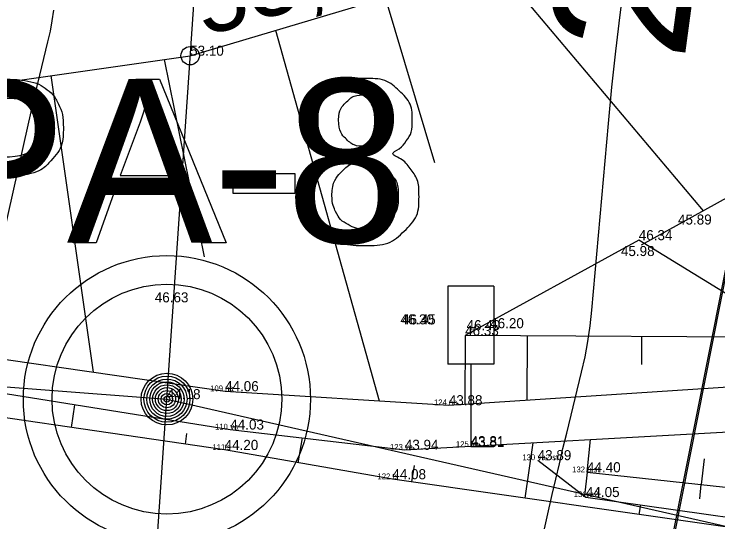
# Model space of a CAD drawing. Extents: x 700746 to 706058, y 6570320 to 6580460.
# Drawn here: x 703011.06 to 703035.57, y 6577398.77 to 6577416.46 of the extents above; entities that cross this region are included whole.
import ezdxf

# ---------------------------------------------------------------- set-up
doc = ezdxf.new("R2010")
doc.units = 0
for name, color, linetype in [('GEOLPUNKT', 7, 'Continuous'), ('KORGUS-EH2000', 7, 'Continuous'), ('Lamami horisontaal_EH2000', 7, 'Continuous'), ('LIIKLUS', 7, 'Continuous'), ('Lõige', 7, 'Continuous'), ('MOOTKORG-EH2000', 7, 'Continuous'), ('MOOTKORG_MUU', 7, 'Continuous'), ('MOOTNR', 7, 'Continuous'), ('Plokid', 7, 'Continuous'), ('RELJEEF', 7, 'Continuous'), ('TEE', 7, 'Continuous'), ('vahekiht', 7, 'Continuous'), ('VWX2_MV_PLOKK', 7, 'Continuous')]:
    doc.layers.add(name, color=color, linetype=linetype)

msp = doc.modelspace()

# ---------------------------------------------------------------- linework, layer by layer
at = {"layer": 'GEOLPUNKT'}
msp.add_line((703016.385, 6577403.046), (703016.385, 6577403.046), dxfattribs=at)
for points in [[(703013.116, 6577408.493), (703015.307, 6577414.193), (703016.123, 6577414.193), (703018.451, 6577408.493), (703017.592, 6577408.493), (703016.932, 6577410.217), (703014.541, 6577410.217), (703013.916, 6577408.493), (703013.116, 6577408.493)], [(703015.389, 6577412.504), (703014.759, 6577410.83)], [(703014.759, 6577410.83), (703016.695, 6577410.83), (703016.097, 6577412.413)], [(703018.687, 6577410.204), (703018.687, 6577410.908), (703020.842, 6577410.908), (703020.842, 6577410.204), (703018.687, 6577410.204)]]:
    msp.add_lwpolyline(points, dxfattribs=at)
for radius in [5, 4, 0.9, 0.801, 0.7, 0.6, 0.5, 0.4, 0.3, 0.2, 0.1]:
    msp.add_circle((703016.385, 6577403.046), radius, dxfattribs=at)
for points in [[(703010.576, 6577414.193), (703011.144, 6577414.193), (703011.444, 6577414.138), (703011.864, 6577414.068), (703012.148, 6577413.872), (703012.432, 6577413.675), (703012.605, 6577413.321), (703012.778, 6577412.967), (703012.778, 6577412.543), (703012.778, 6577411.816), (703012.315, 6577411.312), (703011.853, 6577410.808), (703010.643, 6577410.808)], [(703022.501, 6577411.586), (703022.063, 6577411.745), (703021.852, 6577412.04), (703021.641, 6577412.335), (703021.641, 6577412.747), (703021.641, 6577413.368), (703022.087, 6577413.791), (703022.534, 6577414.214), (703023.276, 6577414.214), (703024.021, 6577414.214), (703024.475, 6577413.782), (703024.93, 6577413.349), (703024.93, 6577412.728), (703024.93, 6577412.332), (703024.721, 6577412.038), (703024.513, 6577411.745), (703024.089, 6577411.586), (703024.615, 6577411.415), (703024.89, 6577411.034), (703025.164, 6577410.653), (703025.164, 6577410.124), (703025.164, 6577409.393), (703024.648, 6577408.895), (703024.131, 6577408.397), (703023.288, 6577408.397), (703022.444, 6577408.397), (703021.927, 6577408.897), (703021.411, 6577409.397), (703021.411, 6577410.143), (703021.411, 6577410.7), (703021.694, 6577411.075), (703021.977, 6577411.45), (703022.501, 6577411.586)], [(703022.362, 6577412.771), (703022.362, 6577412.368), (703022.62, 6577412.112), (703022.878, 6577411.855), (703023.293, 6577411.855), (703023.697, 6577411.855), (703023.953, 6577412.11), (703024.209, 6577412.364), (703024.209, 6577412.733), (703024.209, 6577413.117), (703023.945, 6577413.379), (703023.682, 6577413.641), (703023.285, 6577413.641), (703022.885, 6577413.641), (703022.624, 6577413.385), (703022.362, 6577413.129), (703022.362, 6577412.771)], [(703010.655, 6577411.482), (703011.386, 6577411.482), (703011.693, 6577411.754), (703012, 6577412.026), (703012, 6577412.52), (703012, 6577412.878), (703011.82, 6577413.132), (703011.639, 6577413.387), (703011.343, 6577413.469), (703011.153, 6577413.519), (703010.639, 6577413.519)], [(703016.097, 6577412.413), (703015.829, 6577413.134), (703015.695, 6577413.593), (703015.583, 6577413.046), (703015.389, 6577412.504)], [(703022.132, 6577410.138), (703022.132, 6577409.838), (703022.272, 6577409.558), (703022.412, 6577409.278), (703022.692, 6577409.124), (703022.972, 6577408.971), (703023.293, 6577408.971), (703023.795, 6577408.971), (703024.119, 6577409.294), (703024.443, 6577409.617), (703024.443, 6577410.115), (703024.443, 6577410.62), (703024.109, 6577410.951), (703023.776, 6577411.282), (703023.27, 6577411.282), (703022.776, 6577411.282), (703022.454, 6577410.955), (703022.132, 6577410.628), (703022.132, 6577410.138)]]:
    msp.add_open_spline(points, degree=3, dxfattribs=at)
at = {"layer": 'KORGUS-EH2000'}
msp.add_circle((703017.194, 6577415.006), 0.32, dxfattribs=at)
at = {"layer": 'Lamami horisontaal_EH2000'}
for points in [[(703022.283, 6577366.122), (703029.807, 6577399.721), (703029.928, 6577400.256), (703030.052, 6577400.79), (703030.178, 6577401.323), (703030.307, 6577401.856), (703030.828, 6577403.986), (703030.948, 6577404.52), (703031.047, 6577405.058), (703031.126, 6577405.599), (703031.184, 6577406.143), (703031.759, 6577412.642), (703031.879, 6577413.906), (703032.014, 6577415.169), (703032.165, 6577416.43), (703032.331, 6577417.689)], [(703012.436, 6577416.593), (703012.382, 6577416.224), (703012.314, 6577415.858), (703012.232, 6577415.494), (703011.877, 6577414.042), (703011.79, 6577413.679), (703011.704, 6577413.316), (703011.619, 6577412.952), (703011.537, 6577412.587), (703007.356, 6577393.916), (703006.456, 6577390.769), (703005.205, 6577387.796), (703003.603, 6577384.996), (703001.65, 6577382.37), (702976.568, 6577352.446)]]:
    msp.add_lwpolyline(points, dxfattribs=at)
at = {"layer": 'LIIKLUS'}
for p, q in [((703026.166, 6577406.982), (703026.166, 6577404.262)), ((703027.766, 6577406.982), (703026.166, 6577406.982)), ((703027.766, 6577406.982), (703027.766, 6577404.262)), ((703027.766, 6577404.262), (703026.166, 6577404.262)), ((703026.966, 6577404.262), (703026.966, 6577401.382)), ((703027.766, 6577401.382), (703026.966, 6577401.382))]:
    msp.add_line(p, q, dxfattribs=at)
at = {"layer": 'Lõige'}
for points in [[(702979.088, 6577176.729), (702985.255, 6577208.936), (702991.177, 6577252.569), (703011.296, 6577328.533), (703016.385, 6577403.046), (703020.997, 6577470.575)], [(702827.903, 6577444.245), (702862.38, 6577440.12), (702933.752, 6577409.378), (703016.385, 6577403.046), (703082.772, 6577387.952), (703210.312, 6577440.12), (703229.197, 6577449.305)]]:
    msp.add_lwpolyline(points, dxfattribs=at)
at = {"layer": 'Plokid'}
msp.add_lwpolyline([(703003.9, 6577246.25), (703043.339, 6577445.098)], dxfattribs=at)
at = {"layer": 'RELJEEF'}
for p, q in [((703027.829, 6577418.175), (703035.055, 6577409.606)), ((703025.71, 6577411.279), (703023.995, 6577417.033)), ((703020.162, 6577415.891), (703023.775, 6577402.986)), ((703017.689, 6577408.004), (703016.3, 6577414.878)), ((703012.341, 6577414.311), (703013.82, 6577403.988)), ((703026.771, 6577405.259), (703026.758, 6577402.87)), ((703028.928, 6577405.247), (703028.916, 6577403.011)), ((703032.923, 6577404.249), (703032.928, 6577405.225)), ((703013.057, 6577402.058), (703013.173, 6577402.853)), ((703017.072, 6577401.85), (703017.015, 6577401.479)), ((703020.961, 6577400.829), (703021.106, 6577401.695)), ((703031.016, 6577400.499), (703031.139, 6577401.639)), ((703028.865, 6577399.595), (703029.142, 6577401.529)), ((703035.09, 6577400.966), (703034.993, 6577400.069)), ((703024.994, 6577400.733), (703024.905, 6577400.162)), ((703031.016, 6577400.499), (703030.927, 6577399.675)), ((703034.939, 6577399.575), (703034.993, 6577400.069)), ((703032.873, 6577399.367), (703032.824, 6577399.027))]:
    msp.add_line(p, q, dxfattribs=at)
for points in [[(702977.153, 6577409.403), (702984.899, 6577411.034), (702999.728, 6577412.504), (703017.194, 6577415.006), (703028.007, 6577418.228), (703030.64, 6577424.068), (703031.216, 6577425.353)], [(703032.907, 6577408.421), (703037.765, 6577411.102), (703040.668, 6577412.287), (703054.691, 6577412.073), (703060.912, 6577414.062), (703084.018, 6577410.287), (703098.028, 6577403.48), (703100.237, 6577388.654)], [(702937.707, 6577412.01), (702941.96, 6577413.549), (702953.296, 6577413.251), (702964.816, 6577411.894), (702980.059, 6577408.98), (702990.912, 6577407.965), (703006.037, 6577405.117), (703018.41, 6577403.322), (703026.203, 6577402.834), (703036.995, 6577403.54), (703045.22, 6577401.795), (703059.88, 6577400.24), (703065.141, 6577399.485), (703068.887, 6577399.565), (703070.695, 6577396.732)], [(702941.42, 6577410.979), (702953.447, 6577412.511), (702964.949, 6577410.711), (702979.963, 6577407.963), (702991.071, 6577406.266), (703006.265, 6577403.957), (703018.593, 6577401.987), (703024.671, 6577401.281), (703036.778, 6577401.952), (703044.974, 6577401.194), (703051.533, 6577400.105)], [(703093.711, 6577390.508), (703084.839, 6577398.464), (703077.208, 6577404.841), (703074.15, 6577405.882), (703069.505, 6577405.003), (703065.683, 6577402.388), (703057.567, 6577402.61), (703052.524, 6577404.378), (703038.351, 6577405.195), (703032.818, 6577408.582), (703026.771, 6577405.259)], [(703097.029, 6577386.67), (703093.711, 6577390.508), (703079.719, 6577397.649), (703077.804, 6577397.742), (703067.653, 6577400.673), (703054.666, 6577402.559), (703052.524, 6577404.378), (703038.351, 6577405.195), (703026.771, 6577405.259)], [(703029.297, 6577400.92), (703030.978, 6577399.636), (703043.467, 6577397.865), (703055.983, 6577395.952), (703061.547, 6577394.913), (703068.485, 6577393.4), (703073.005, 6577391.728), (703077.601, 6577389.691), (703081.651, 6577388.869), (703083.558, 6577387.687), (703088.423, 6577383.69), (703091.736, 6577382.027), (703092.593, 6577383.082), (703092.445, 6577387.24)], [(703031.016, 6577400.499), (703044.083, 6577399.086), (703051.091, 6577398.122), (703058.083, 6577397.364), (703063.698, 6577396.344), (703067.846, 6577394.903), (703070.102, 6577394.422), (703077.016, 6577392.667), (703082.901, 6577390.634), (703085.63, 6577388.431), (703090.134, 6577385.416), (703091.268, 6577383.997)]]:
    msp.add_lwpolyline(points, dxfattribs=at)
at = {"layer": 'TEE'}
msp.add_lwpolyline([(703066.989, 6577392.569), (703060.3, 6577394.234), (703043.424, 6577397.545), (703036.237, 6577398.538), (703024.237, 6577400.258), (703018.395, 6577401.277), (703005.998, 6577403.09), (702990.891, 6577405.529), (702979.71, 6577407.326), (702964.872, 6577409.776), (702953.234, 6577410.733), (702941.749, 6577409.8), (702934.562, 6577407.088), (702922.267, 6577402.959), (702904.842, 6577397.125), (702895.151, 6577393.739), (702886.815, 6577391.052), (702876.831, 6577388.099), (702854.295, 6577385.64)], dxfattribs=at)
at = {"layer": 'vahekiht'}
msp.add_open_spline([(702979.832, 6577405.847), (702968.107, 6577383.619), (702956.937, 6577340.299), (703007.686, 6577297.989), (703005.438, 6577248.778), (703018.696, 6577224.523), (703025.875, 6577210.26), (703039.06, 6577207.602), (703055.215, 6577200.514), (703065.918, 6577180.529), (703097.43, 6577186.962), (703125.436, 6577225.369), (703148.077, 6577281.443), (703138.931, 6577341.457), (703139.445, 6577382.673), (703130.544, 6577416.204), (703100.319, 6577426.617), (703061.125, 6577412.698), (703017.391, 6577461.228), (702989.678, 6577424.511), (702979.832, 6577405.847)], degree=3, dxfattribs=at)
msp.add_open_spline([(702979.832, 6577405.847), (702968.107, 6577383.619), (702956.937, 6577340.299), (703007.686, 6577297.989), (703005.438, 6577248.778), (703018.696, 6577224.523), (703025.875, 6577210.26), (703039.06, 6577207.602), (703055.215, 6577200.514), (703065.918, 6577180.529), (703097.43, 6577186.962), (703125.436, 6577225.369), (703148.077, 6577281.443), (703138.931, 6577341.457), (703139.445, 6577382.673), (703130.544, 6577416.204), (703100.319, 6577426.617), (703061.125, 6577412.698), (703017.391, 6577461.228), (702989.678, 6577424.511), (702979.832, 6577405.847)], degree=3, dxfattribs=at)
at = {"layer": 'VWX2_MV_PLOKK'}
msp.add_lwpolyline([(703044.07, 6577449.05), (703125.37, 6577441.7), (703167.08, 6577172.26), (703170.22, 6577152.1), (703231.53, 6577106.55), (703277.36, 6577072.83), (703360.09, 6576531.99), (703311.6, 6576228.52), (703293.62, 6575965.66), (703294.04, 6575933.77), (703295.43, 6575829.7), (703298.36, 6575609.6), (703298.84, 6575573.29), (703155.29, 6575552.59), (703145.59, 6575981.92), (703123.04, 6576234.88), (703120.61, 6576749.6), (703011.59, 6576989.47), (703015.74, 6577110.88), (702996.73, 6577210.32)], close=True, dxfattribs=at)

# ---------------------------------------------------------------- texts
at = {"layer": 'GEOLPUNKT'}
msp.add_text('PA-8', height=5.7, dxfattribs=at).set_placement((703007.812, 6577408.493))
at = {"layer": 'KORGUS-EH2000'}
msp.add_text('53,10', height=2.45, rotation=16.5641, dxfattribs=at).set_placement((703017.677, 6577415.666))
at = {"layer": 'Lamami horisontaal_EH2000'}
msp.add_text('29', height=4.8, rotation=82.3104, dxfattribs=at).set_placement((703034.397, 6577414.795))
at = {"layer": 'MOOTKORG-EH2000'}
for s, p in [('53.10', (703017.194, 6577415.006)), ('45.89', (703034.185, 6577409.126)), ('46.34', (703032.818, 6577408.582)), ('45.98', (703032.197, 6577408.029)), ('46.63', (703015.963, 6577406.416)), ('46.30', (703024.516, 6577405.65)), ('46.45', (703024.574, 6577405.647)), ('46.40', (703026.82, 6577405.447)), ('46.20', (703027.644, 6577405.516)), ('46.33', (703026.771, 6577405.259)), ('44.06', (703018.41, 6577403.322)), ('44.18', (703016.385, 6577403.046)), ('43.88', (703026.203, 6577402.834)), ('44.03', (703018.593, 6577401.987)), ('44.20', (703018.395, 6577401.277)), ('43.94', (703024.671, 6577401.281)), ('43.81', (703026.965, 6577401.408)), ('43.81', (703026.966, 6577401.382)), ('43.89', (703029.297, 6577400.92)), ('44.08', (703024.237, 6577400.258)), ('44.40', (703031.016, 6577400.499)), ('44.05', (703030.978, 6577399.636))]:
    msp.add_text(s, height=0.35, dxfattribs=at).set_placement(p)
at = {"layer": 'MOOTKORG_MUU'}
for s, p in [('na', (703018.41, 6577403.322)), ('na', (703026.203, 6577402.834)), ('va', (703018.593, 6577401.987)), ('lm', (703026.966, 6577401.382)), ('ts', (703018.395, 6577401.277)), ('va', (703024.671, 6577401.281)), ('va2 st', (703029.297, 6577400.92)), ('u st', (703031.016, 6577400.499)), ('ts', (703024.237, 6577400.258)), ('va2', (703030.978, 6577399.636))]:
    msp.add_text(s, height=0.2, dxfattribs=at).set_placement(p)
at = {"layer": 'MOOTNR'}
for s, p in [('109', (703017.893, 6577403.322)), ('124', (703025.686, 6577402.834)), ('110', (703018.059, 6577401.987)), ('111', (703017.97, 6577401.277)), ('123', (703024.154, 6577401.281)), ('125', (703026.449, 6577401.382)), ('130', (703028.763, 6577400.92)), ('132', (703030.499, 6577400.499)), ('122', (703023.72, 6577400.258)), ('131', (703030.553, 6577399.636))]:
    msp.add_text(s, height=0.2, dxfattribs=at).set_placement(p)

doc.saveas('drawing.dxf')
